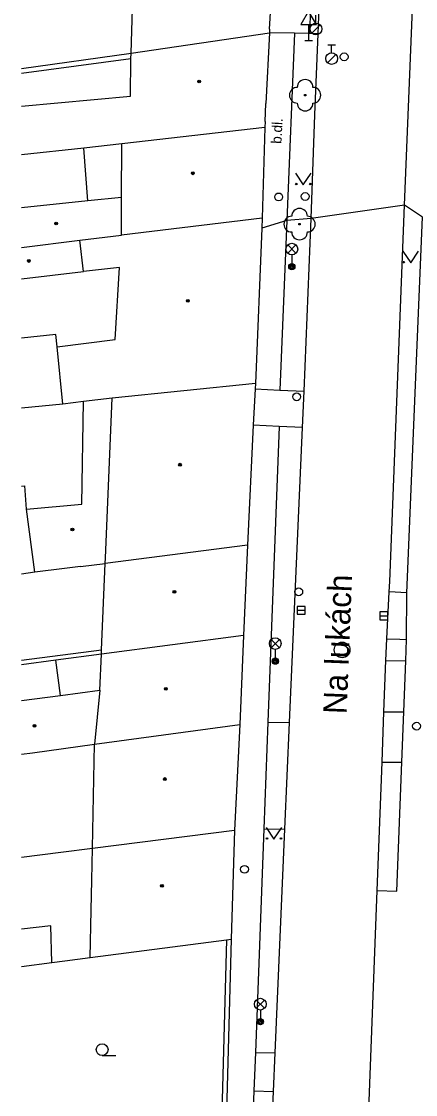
# Model space of a CAD drawing. Extents: x -596229 to -595156, y -1161237 to -1159376.
# Drawn here: x -596228.2 to -596203.1, y -1160961.1 to -1160892.5 of the extents above; entities that cross this region are included whole.
import ezdxf

# ---------------------------------------------------------------- set-up
doc = ezdxf.new("R2010")
doc.units = 0
for name, color, linetype in [('DOP - budovy nerozlisene - VP', 7, 'Continuous'), ('DOP - kresba z DSPS bez souradnic', 7, 'Continuous'), ('DOP - rozhrani ploch obecne', 7, 'Continuous'), ('Level 22', 7, 'Continuous'), ('Level 27', 7, 'Continuous'), ('Level 28', 7, 'Continuous'), ('Level 33', 7, 'Continuous'), ('Level 34', 7, 'Continuous'), ('Level 36', 7, 'Continuous'), ('Level 39', 7, 'Continuous'), ('Nazvy ulic', 7, 'Continuous'), ('Specificka linie pasportu komunikaci', 7, 'Continuous'), ('TM - budovy zdene_ betonove - VP', 7, 'Continuous'), ('TM - chodniky - VP', 7, 'Continuous'), ('TM - komunikace - VP', 7, 'Continuous'), ('TM - letecke snimky - pomocna linie', 7, 'Continuous'), ('TM - popis povrchu', 7, 'Continuous'), ('TM - rozhrani mezi zpev. plochami mezi sebou - VP', 7, 'Continuous'), ('TM - rozhrani ploch obecne - VP', 7, 'Continuous'), ('TM - vstup do budovy - zdene_ betonove', 7, 'Continuous')]:
    doc.layers.add(name, color=color, linetype=linetype)

msp = doc.modelspace()

# ---------------------------------------------------------------- linework, layer by layer
at = {"layer": 'DOP - budovy nerozlisene - VP'}
for points in [[(-596228.22, -1160922.203), (-596228.01, -1160922.18)], [(-596225.48, -1160927.46), (-596227.36, -1160927.7)], [(-596224.46, -1160927.34), (-596225.48, -1160927.46)], [(-596227.36, -1160927.7), (-596228.22, -1160927.812)]]:
    msp.add_lwpolyline(points, dxfattribs=at)
at = {"layer": 'DOP - kresba z DSPS bez souradnic'}
for points in [[(-596221.23, -1160894.9), (-596228.22, -1160895.844)], [(-596223.99, -1160903.98), (-596224.24, -1160900.6)], [(-596228.22, -1160933.323), (-596223.11, -1160932.66)], [(-596225.73, -1160935.57), (-596226.02, -1160933.32)]]:
    msp.add_lwpolyline(points, dxfattribs=at)
at = {"layer": 'DOP - rozhrani ploch obecne'}
for points in [[(-596228.22, -1160895.506), (-596221.22, -1160894.53)], [(-596224.46, -1160927.34), (-596222.87, -1160927.14)], [(-596223.12, -1160932.94), (-596226.02, -1160933.32)], [(-596226.02, -1160933.32), (-596228.22, -1160933.609)], [(-596228.22, -1160952.895), (-596226.29, -1160952.64)], [(-596226.29, -1160952.64), (-596225.45, -1160952.53)], [(-596225.45, -1160952.53), (-596223.84, -1160952.32)]]:
    msp.add_lwpolyline(points, dxfattribs=at)
at = {"layer": 'Level 22'}
for centre in [(-596210.11, -1160897.22), (-596210.47, -1160905.46)]:
    msp.add_circle(centre, 0.05, dxfattribs=at)
for centre, start, end in [((-596210.11, -1160896.72), 0, 180), ((-596210.61, -1160897.22), 90, 270), ((-596209.61, -1160897.22), 270, 90), ((-596210.11, -1160897.72), 180, 0), ((-596210.47, -1160904.96), 0, 180), ((-596210.97, -1160905.46), 90, 270), ((-596209.97, -1160905.46), 270, 90), ((-596210.47, -1160905.96), 180, 0)]:
    msp.add_arc(centre, 0.5, start, end, dxfattribs=at)
at = {"layer": 'Level 27'}
for p, q in [((-596210.62, -1160930.13), (-596210.12, -1160930.13)), ((-596205.34, -1160930.48), (-596204.84, -1160930.48))]:
    msp.add_line(p, q, dxfattribs=at)
for points in [[(-596210.62, -1160930.38), (-596210.12, -1160930.38), (-596210.12, -1160929.88), (-596210.62, -1160929.88)], [(-596205.34, -1160930.73), (-596204.84, -1160930.73), (-596204.84, -1160930.23), (-596205.34, -1160930.23)]]:
    msp.add_lwpolyline(points, close=True, dxfattribs=at)
msp.add_circle((-596207.75, -1160932.66), 0.5, dxfattribs=at)
at = {"layer": 'Level 28'}
for p, q in [((-596209.42, -1160892.615), (-596209.42, -1160892.115)), ((-596209.678, -1160893.262), (-596209.148, -1160892.732)), ((-596208.678, -1160895.152), (-596208.148, -1160894.622)), ((-596208.67, -1160894.005), (-596208.17, -1160894.005)), ((-596208.42, -1160894.505), (-596208.42, -1160894.005))]:
    msp.add_line(p, q, dxfattribs=at)
for centre, radius in [((-596209.42, -1160892.99), 0.375), ((-596208.42, -1160894.88), 0.375), ((-596207.62, -1160894.77), 0.25), ((-596211.8, -1160903.72), 0.25), ((-596210.11, -1160903.69), 0.25), ((-596210.65, -1160916.49), 0.25), ((-596210.52, -1160928.95), 0.25), ((-596203, -1160937.53), 0.25), ((-596213.98, -1160946.68), 0.25)]:
    msp.add_circle(centre, radius, dxfattribs=at)
at = {"layer": 'Level 33'}
for p, q in [((-596211.225, -1160907.32), (-596210.695, -1160906.79)), ((-596211.225, -1160906.79), (-596210.695, -1160907.32)), ((-596210.96, -1160907.43), (-596210.96, -1160908.18)), ((-596212.285, -1160932.52), (-596211.755, -1160931.99)), ((-596212.285, -1160931.99), (-596211.755, -1160932.52)), ((-596212.02, -1160932.63), (-596212.02, -1160933.38)), ((-596213.235, -1160955.56), (-596212.705, -1160955.03)), ((-596213.235, -1160955.03), (-596212.705, -1160955.56)), ((-596212.97, -1160955.67), (-596212.97, -1160956.42))]:
    msp.add_line(p, q, dxfattribs=at)
for centre, radius in [((-596210.96, -1160907.055), 0.375), ((-596210.96, -1160908.18), 0.2), ((-596210.96, -1160908.18), 0.145), ((-596210.96, -1160908.18), 0.0876), ((-596212.02, -1160932.255), 0.375), ((-596212.02, -1160933.38), 0.2), ((-596212.02, -1160933.38), 0.145), ((-596212.02, -1160933.38), 0.0876), ((-596212.97, -1160955.295), 0.375), ((-596212.97, -1160956.42), 0.2), ((-596212.97, -1160956.42), 0.145), ((-596212.97, -1160956.42), 0.0876)]:
    msp.add_circle(centre, radius, dxfattribs=at)
at = {"layer": 'Level 34'}
for p, q in [((-596209.89, -1160892.712), (-596209.89, -1160893.73)), ((-596210.14, -1160893.73), (-596209.64, -1160893.73))]:
    msp.add_line(p, q, dxfattribs=at)
msp.add_lwpolyline([(-596210.39, -1160892.712), (-596209.39, -1160892.712), (-596209.89, -1160891.846)], close=True, dxfattribs=at)
at = {"layer": 'Level 36'}
msp.add_line((-596223.07, -1160958.575), (-596222.195, -1160958.575), dxfattribs=at)
for points in [[(-596210.73, -1160902.2), (-596210.23, -1160902.95), (-596209.73, -1160902.2)], [(-596203.87, -1160907.19), (-596203.37, -1160907.94), (-596202.87, -1160907.19)], [(-596212.6, -1160944.01), (-596212.1, -1160944.76), (-596211.6, -1160944.01)]]:
    msp.add_lwpolyline(points, dxfattribs=at)
for centre, radius in [((-596210.68, -1160902.9), 0.05), ((-596209.781, -1160902.9), 0.05), ((-596203.82, -1160907.89), 0.05), ((-596212.55, -1160944.71), 0.05), ((-596211.651, -1160944.71), 0.05), ((-596223.07, -1160958.2), 0.375)]:
    msp.add_circle(centre, radius, dxfattribs=at)
at = {"layer": 'Level 39'}
for centre, radius in [((-596216.88, -1160896.35), 0.09), ((-596216.88, -1160896.35), 0.0398), ((-596217.28, -1160902.21), 0.09), ((-596217.28, -1160902.21), 0.0398), ((-596226, -1160905.42), 0.09), ((-596226, -1160905.42), 0.0398), ((-596227.75, -1160907.81), 0.09), ((-596227.75, -1160907.81), 0.0398), ((-596217.6, -1160910.36), 0.09), ((-596217.6, -1160910.36), 0.0398), ((-596218.1, -1160920.83), 0.09), ((-596218.1, -1160920.83), 0.0398), ((-596224.97, -1160924.97), 0.09), ((-596224.97, -1160924.97), 0.0398), ((-596218.46, -1160928.95), 0.09), ((-596218.46, -1160928.95), 0.0398), ((-596219, -1160935.15), 0.09), ((-596219, -1160935.15), 0.0398), ((-596227.39, -1160937.51), 0.09), ((-596227.39, -1160937.51), 0.0398), ((-596219.07, -1160940.91), 0.09), ((-596219.07, -1160940.91), 0.0398), ((-596219.25, -1160947.74), 0.09), ((-596219.25, -1160947.74), 0.0398)]:
    msp.add_circle(centre, radius, dxfattribs=at)
at = {"layer": 'Specificka linie pasportu komunikaci'}
for points in [[(-596203.76, -1160904.25), (-596209.73, -1160905.1)], [(-596202.62, -1160905.02), (-596203.76, -1160904.25)], [(-596211.28, -1160905.23), (-596212.88, -1160905.72)], [(-596209.73, -1160905.1), (-596211.28, -1160905.23)]]:
    msp.add_lwpolyline(points, dxfattribs=at)
at = {"layer": 'TM - budovy zdene_ betonove - VP'}
for points in [[(-596221.22, -1160894.53), (-596221.04, -1160888.83)], [(-596221.22, -1160894.53), (-596212.39, -1160893.24)], [(-596212.39, -1160893.24), (-596212.61, -1160897.75)], [(-596212.38, -1160893.01), (-596212.39, -1160893.24)], [(-596221.23, -1160894.9), (-596221.22, -1160894.53)], [(-596221.27, -1160897.28), (-596221.23, -1160894.9)], [(-596228.22, -1160897.915), (-596221.27, -1160897.28)], [(-596212.68, -1160899.28), (-596221.82, -1160900.33)], [(-596212.68, -1160899.28), (-596212.85, -1160905.07)], [(-596212.66, -1160898.91), (-596212.68, -1160899.28)], [(-596224.24, -1160900.6), (-596228.22, -1160901.033)], [(-596221.82, -1160900.33), (-596224.24, -1160900.6)], [(-596221.84, -1160903.76), (-596221.82, -1160900.33)], [(-596223.99, -1160903.98), (-596228.22, -1160904.408)], [(-596221.84, -1160903.76), (-596223.99, -1160903.98)], [(-596221.84, -1160906.16), (-596221.84, -1160903.76)], [(-596212.85, -1160905.07), (-596221.84, -1160906.16)], [(-596212.85, -1160905.07), (-596212.88, -1160905.72)], [(-596224.5, -1160906.49), (-596221.84, -1160906.16)], [(-596212.88, -1160905.72), (-596213.29, -1160915.65)], [(-596228.22, -1160906.959), (-596224.5, -1160906.49)], [(-596224.27, -1160908.49), (-596224.5, -1160906.49)], [(-596221.97, -1160908.22), (-596224.27, -1160908.49)], [(-596222.23, -1160912.84), (-596221.97, -1160908.22)], [(-596228.22, -1160908.959), (-596224.27, -1160908.49)], [(-596226.03, -1160912.5), (-596228.22, -1160912.739)], [(-596225.95, -1160913.3), (-596226.03, -1160912.5)], [(-596225.95, -1160913.3), (-596222.23, -1160912.84)], [(-596225.59, -1160916.96), (-596225.95, -1160913.3)], [(-596213.29, -1160915.65), (-596222.44, -1160916.57)], [(-596213.29, -1160915.65), (-596213.31, -1160915.99)], [(-596213.31, -1160915.99), (-596213.42, -1160918.3)], [(-596225.59, -1160916.96), (-596228.22, -1160917.209)], [(-596224.25, -1160916.79), (-596225.59, -1160916.96)], [(-596222.44, -1160916.57), (-596224.25, -1160916.79)], [(-596222.86, -1160926.78), (-596222.44, -1160916.57)], [(-596213.42, -1160918.3), (-596213.79, -1160925.97)], [(-596213.79, -1160925.97), (-596222.87, -1160927.14)], [(-596213.79, -1160925.97), (-596214.05, -1160931.74)], [(-596222.87, -1160927.14), (-596222.86, -1160926.78)], [(-596223.11, -1160932.66), (-596222.87, -1160927.14)], [(-596214.05, -1160931.74), (-596223.12, -1160932.94)], [(-596214.05, -1160931.74), (-596214.28, -1160937.43)], [(-596223.21, -1160935.24), (-596223.12, -1160932.94)], [(-596223.12, -1160932.94), (-596223.11, -1160932.66)], [(-596228.22, -1160935.899), (-596225.73, -1160935.57)], [(-596225.73, -1160935.57), (-596223.21, -1160935.24)], [(-596223.21, -1160935.24), (-596223.55, -1160938.69)], [(-596223.55, -1160938.69), (-596214.28, -1160937.43)], [(-596214.28, -1160937.43), (-596214.63, -1160944.18)], [(-596227.51, -1160939.23), (-596223.55, -1160938.69)], [(-596223.69, -1160945.33), (-596223.55, -1160938.69)], [(-596228.22, -1160939.327), (-596227.51, -1160939.23)], [(-596223.69, -1160945.33), (-596214.63, -1160944.18)], [(-596214.63, -1160944.18), (-596214.83, -1160951.14)], [(-596225.71, -1160945.59), (-596223.69, -1160945.33)], [(-596223.73, -1160947.38), (-596223.69, -1160945.33)], [(-596228.22, -1160945.91), (-596225.71, -1160945.59)], [(-596223.77, -1160949.29), (-596223.73, -1160947.38)], [(-596223.84, -1160952.32), (-596223.77, -1160949.29)], [(-596223.84, -1160952.32), (-596215.13, -1160951.18)], [(-596215.13, -1160951.18), (-596214.83, -1160951.14)]]:
    msp.add_lwpolyline(points, dxfattribs=at)
at = {"layer": 'TM - chodniky - VP'}
for points in [[(-596210.8, -1160893.26), (-596211.28, -1160905.23)], [(-596209.84, -1160893.28), (-596210.8, -1160893.26)], [(-596209.27, -1160893.29), (-596209.84, -1160893.28)], [(-596211.28, -1160905.23), (-596211.72, -1160916.07)], [(-596203.62, -1160929.01), (-596202.62, -1160905.02)], [(-596211.72, -1160916.07), (-596210.18, -1160916.14)], [(-596211.78, -1160918.38), (-596212.49, -1160937.27)], [(-596210.28, -1160918.45), (-596211.78, -1160918.38)], [(-596203.62, -1160929.01), (-596204.74, -1160928.95)], [(-596204.9, -1160931.96), (-596204.06, -1160931.98), (-596203.65, -1160932)], [(-596203.66, -1160932.68), (-596203.65, -1160932)], [(-596203.69, -1160933.37), (-596203.66, -1160932.68)], [(-596204.95, -1160933.34), (-596203.69, -1160933.37)], [(-596212.49, -1160937.27), (-596211.11, -1160937.3)], [(-596205.2, -1160939.84), (-596203.93, -1160939.84)], [(-596204.25, -1160948.08), (-596203.93, -1160939.84)], [(-596212.75, -1160944.1), (-596213.29, -1160958.38)], [(-596212.75, -1160944.1), (-596211.4, -1160944.12)], [(-596205.51, -1160948.04), (-596204.25, -1160948.08)], [(-596213.29, -1160958.38), (-596212.03, -1160958.41)], [(-596213.38, -1160960.83), (-596213.94, -1160975.76), (-596215.12, -1160995.11)], [(-596213.38, -1160960.83), (-596212.14, -1160960.87)]]:
    msp.add_lwpolyline(points, dxfattribs=at)
at = {"layer": 'TM - komunikace - VP'}
for points in [[(-596209.27, -1160893.29), (-596209.06, -1160887.75)], [(-596203.76, -1160904.25), (-596203.25, -1160891.7), (-596203.16, -1160890.63)], [(-596209.73, -1160905.1), (-596209.49, -1160898.47), (-596209.27, -1160893.29)], [(-596204.7, -1160928.29), (-596203.76, -1160904.25)], [(-596210.18, -1160916.14), (-596209.73, -1160905.1)], [(-596210.28, -1160918.45), (-596210.18, -1160916.14)], [(-596211.11, -1160937.3), (-596210.28, -1160918.45)], [(-596204.74, -1160928.95), (-596204.7, -1160928.29)], [(-596204.9, -1160931.96), (-596204.74, -1160928.95)], [(-596204.95, -1160933.34), (-596204.9, -1160931.96)], [(-596205.08, -1160936.61), (-596204.95, -1160933.34)], [(-596205.2, -1160939.84), (-596205.08, -1160936.61)], [(-596211.4, -1160944.12), (-596211.11, -1160937.3)], [(-596205.51, -1160948.04), (-596205.2, -1160939.84)], [(-596212.03, -1160958.41), (-596211.4, -1160944.12)], [(-596206.78, -1160981.65), (-596205.51, -1160948.04)], [(-596212.14, -1160960.87), (-596212.03, -1160958.41)], [(-596213.64, -1160995.17), (-596212.14, -1160960.87)]]:
    msp.add_lwpolyline(points, dxfattribs=at)
at = {"layer": 'TM - letecke snimky - pomocna linie'}
for points in [[(-596227.9, -1160923.68), (-596224.37, -1160923.34), (-596224.25, -1160916.79)], [(-596227.9, -1160923.68), (-596228.01, -1160922.18)], [(-596227.36, -1160927.7), (-596227.9, -1160923.68)], [(-596226.29, -1160952.64), (-596226.34, -1160950.29), (-596228.22, -1160950.514)]]:
    msp.add_lwpolyline(points, dxfattribs=at)
at = {"layer": 'TM - rozhrani mezi zpev. plochami mezi sebou - VP'}
for points in [[(-596209.63, -1160887.73), (-596209.84, -1160893.28)], [(-596210.8, -1160893.26), (-596212.39, -1160893.24)], [(-596213.31, -1160915.99), (-596211.72, -1160916.07)], [(-596211.78, -1160918.38), (-596213.42, -1160918.3)], [(-596203.65, -1160932), (-596203.62, -1160929.01)], [(-596203.81, -1160936.61), (-596203.69, -1160933.37)], [(-596205.08, -1160936.61), (-596203.81, -1160936.61)], [(-596203.93, -1160939.84), (-596203.81, -1160936.61)], [(-596212.49, -1160937.27), (-596212.75, -1160944.1)], [(-596213.29, -1160958.38), (-596213.38, -1160960.83)]]:
    msp.add_lwpolyline(points, dxfattribs=at)
at = {"layer": 'TM - rozhrani ploch obecne - VP'}
for points in [[(-596215.13, -1160951.18), (-596215.5, -1160964.53)], [(-596214.83, -1160951.14), (-596215.2, -1160964.5)]]:
    msp.add_lwpolyline(points, dxfattribs=at)
at = {"layer": 'TM - vstup do budovy - zdene_ betonove'}
for points in [[(-596212.38, -1160893.01), (-596212.23, -1160890.5)], [(-596212.66, -1160898.91), (-596212.61, -1160897.75)]]:
    msp.add_lwpolyline(points, dxfattribs=at)

# ---------------------------------------------------------------- texts
at = {"layer": 'Nazvy ulic'}
msp.add_text('Na lukách', height=1.5, rotation=87.74827, dxfattribs=at).set_placement((-596207.465, -1160936.785))
at = {"layer": 'TM - popis povrchu'}
msp.add_text('b.dl.', height=0.65, rotation=87.04, dxfattribs=at).set_placement((-596211.63, -1160900.34))

doc.saveas('drawing.dxf')
